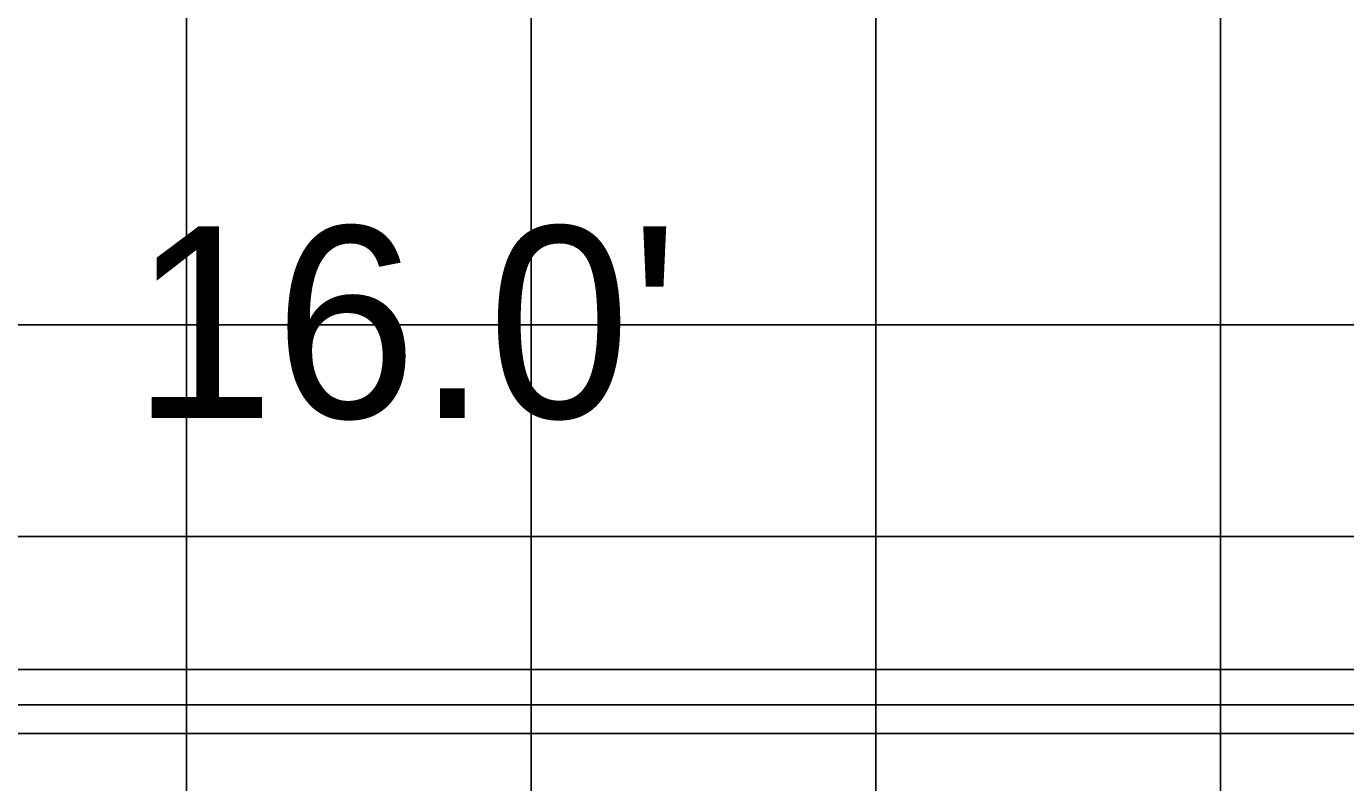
# Model space of a CAD drawing. Extents: x 2193008 to 2198143, y 1236112 to 1237864.
# Drawn here: x 2196621.78 to 2196629.43, y 1237305.45 to 1237309.84 of the extents above; entities that cross this region are included whole.
import ezdxf

# ---------------------------------------------------------------- set-up
doc = ezdxf.new("R2010")
doc.units = 0
for name, color, linetype in [('GSCOLORFILL', 7, 'Continuous'), ('GSDIMS', 7, 'Continuous'), ('Level 55', 7, 'Continuous'), ('M-ROADS', 7, 'Continuous')]:
    doc.layers.add(name, color=color, linetype=linetype)

msp = doc.modelspace()

# ---------------------------------------------------------------- linework, layer by layer
at = {"layer": 'GSCOLORFILL'}
for p, q in [((2196631.5405, 1237305.9025), (2196616.8802, 1237305.9025)), ((2196616.8802, 1237305.736), (2196631.5405, 1237305.736))]:
    msp.add_line(p, q, dxfattribs=at)
at = {"layer": 'GSDIMS'}
msp.add_line((2196616.2142, 1237306.8777), (2196632.1982, 1237306.8777), dxfattribs=at)
at = {"layer": 'M-ROADS'}
for p, q in [((2196622.7065, 1237258.1062), (2196622.7065, 1237318.1062)), ((2196624.7065, 1237258.1062), (2196624.7065, 1237318.1062)), ((2196626.7065, 1237258.1062), (2196626.7065, 1237318.1062)), ((2196628.7065, 1237258.1062), (2196628.7065, 1237318.1062)), ((2196734.7065, 1237308.1062), (2196604.7065, 1237308.1062)), ((2196734.7065, 1237306.1062), (2196604.7065, 1237306.1062))]:
    msp.add_line(p, q, dxfattribs=at)

# ---------------------------------------------------------------- texts
at = {"layer": 'Level 55'}
msp.add_text("16.0'", height=1.11046, dxfattribs=at).set_placement((2196622.3908, 1237307.5659))

doc.saveas('drawing.dxf')
